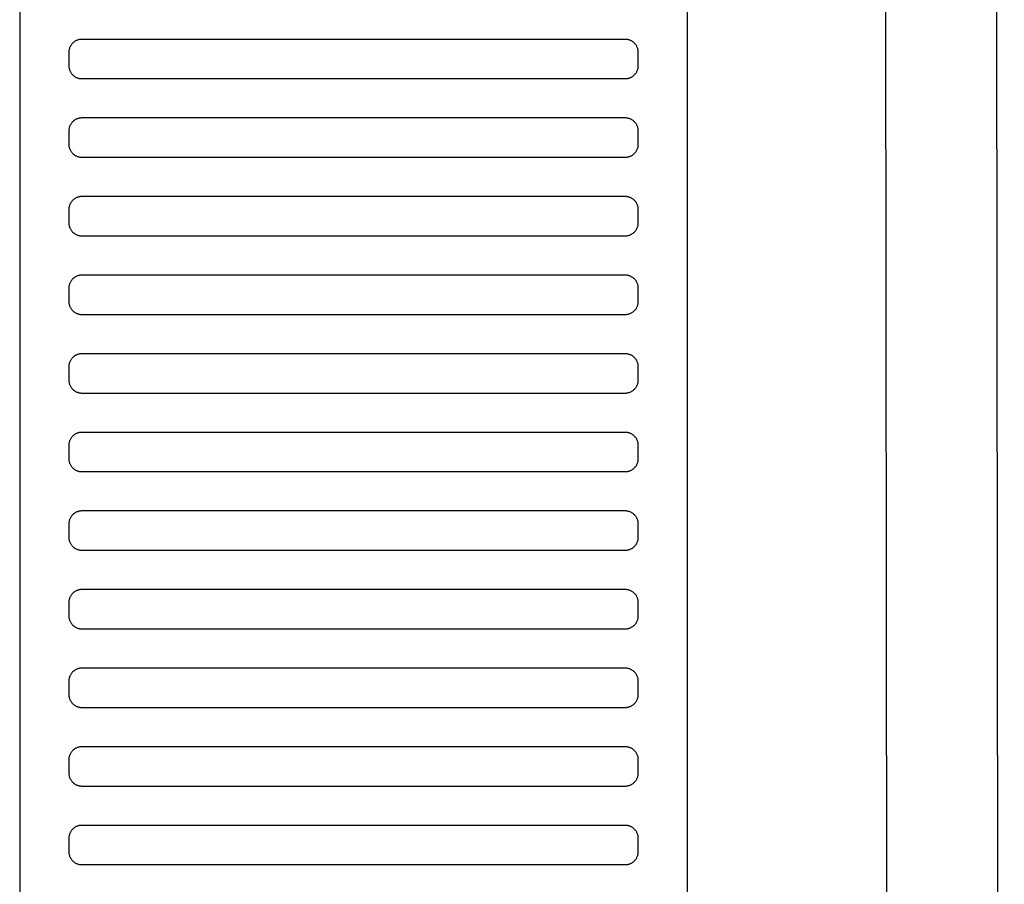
# Model space of a CAD drawing. Header units: millimetres. Extents: x -32221 to 212500, y 31663 to 93766.
# Tile 296 of 340: x 88788 to 88939, y 49212 to 49344. Entities that reach past the tile are written whole.
import ezdxf

# ---------------------------------------------------------------- set-up
doc = ezdxf.new("R2010")
doc.units = ezdxf.units.MM
doc.layers.add('Sciany', color=250, linetype='Continuous')
doc.layers.add('Wyposazenie', color=250, linetype='Continuous')

msp = doc.modelspace()

# ---------------------------------------------------------------- linework, layer by layer
at = {"layer": 'Sciany'}
for p, q in [((88921.488, 48475.651), (88918.777, 50705.542)), ((88938.547, 48458.634), (88935.662, 50703.258))]:
    msp.add_line(p, q, dxfattribs=at)
at = {"layer": 'Wyposazenie'}
for points in [[(88890.133, 48833.117), (88890.133, 50348.076), (88788.133, 50348.076), (88788.133, 48833.117)], [(88880.633, 49335.076), (88880.736, 49335.079), (88880.837, 49335.087), (88880.937, 49335.099), (88881.035, 49335.117), (88881.132, 49335.139), (88881.227, 49335.166), (88881.32, 49335.198), (88881.411, 49335.234), (88881.499, 49335.274), (88881.586, 49335.318), (88881.669, 49335.366), (88881.75, 49335.418), (88881.829, 49335.474), (88881.904, 49335.533), (88881.977, 49335.596), (88882.047, 49335.663), (88882.113, 49335.732), (88882.176, 49335.805), (88882.235, 49335.88), (88882.291, 49335.959), (88882.343, 49336.04), (88882.391, 49336.124), (88882.435, 49336.21), (88882.475, 49336.298), (88882.511, 49336.389), (88882.543, 49336.482), (88882.57, 49336.577), (88882.592, 49336.674), (88882.61, 49336.772), (88882.622, 49336.872), (88882.63, 49336.974), (88882.633, 49337.076), (88882.633, 49339.076), (88882.63, 49339.179), (88882.622, 49339.281), (88882.61, 49339.381), (88882.592, 49339.479), (88882.57, 49339.576), (88882.543, 49339.671), (88882.511, 49339.764), (88882.475, 49339.854), (88882.435, 49339.943), (88882.391, 49340.029), (88882.343, 49340.113), (88882.291, 49340.194), (88882.235, 49340.273), (88882.176, 49340.348), (88882.113, 49340.421), (88882.047, 49340.49), (88881.977, 49340.556), (88881.904, 49340.619), (88881.829, 49340.679), (88881.75, 49340.735), (88881.669, 49340.787), (88881.586, 49340.835), (88881.499, 49340.879), (88881.411, 49340.919), (88881.32, 49340.955), (88881.227, 49340.986), (88881.132, 49341.013), (88881.035, 49341.036), (88880.937, 49341.053), (88880.837, 49341.066), (88880.736, 49341.074), (88880.633, 49341.076), (88797.633, 49341.076), (88797.53, 49341.074), (88797.428, 49341.066), (88797.328, 49341.053), (88797.23, 49341.036), (88797.133, 49341.013), (88797.038, 49340.986), (88796.945, 49340.955), (88796.855, 49340.919), (88796.766, 49340.879), (88796.68, 49340.835), (88796.596, 49340.787), (88796.515, 49340.735), (88796.436, 49340.679), (88796.361, 49340.619), (88796.288, 49340.556), (88796.219, 49340.49), (88796.153, 49340.421), (88796.09, 49340.348), (88796.03, 49340.273), (88795.975, 49340.194), (88795.922, 49340.113), (88795.874, 49340.029), (88795.83, 49339.943), (88795.79, 49339.854), (88795.754, 49339.764), (88795.723, 49339.671), (88795.696, 49339.576), (88795.673, 49339.479), (88795.656, 49339.381), (88795.643, 49339.281), (88795.635, 49339.179), (88795.633, 49339.076), (88795.633, 49337.076), (88795.635, 49336.974), (88795.643, 49336.872), (88795.656, 49336.772), (88795.673, 49336.674), (88795.696, 49336.577), (88795.723, 49336.482), (88795.754, 49336.389), (88795.79, 49336.298), (88795.83, 49336.21), (88795.874, 49336.124), (88795.922, 49336.04), (88795.975, 49335.959), (88796.03, 49335.88), (88796.09, 49335.805), (88796.153, 49335.732), (88796.219, 49335.663), (88796.288, 49335.596), (88796.361, 49335.533), (88796.436, 49335.474), (88796.515, 49335.418), (88796.596, 49335.366), (88796.68, 49335.318), (88796.766, 49335.274), (88796.855, 49335.234), (88796.945, 49335.198), (88797.038, 49335.166), (88797.133, 49335.139), (88797.23, 49335.117), (88797.328, 49335.099), (88797.428, 49335.087), (88797.53, 49335.079), (88797.633, 49335.076)], [(88880.633, 49323.076), (88880.736, 49323.079), (88880.837, 49323.087), (88880.937, 49323.099), (88881.035, 49323.117), (88881.132, 49323.139), (88881.227, 49323.166), (88881.32, 49323.198), (88881.411, 49323.234), (88881.499, 49323.274), (88881.586, 49323.318), (88881.669, 49323.366), (88881.75, 49323.418), (88881.829, 49323.474), (88881.904, 49323.533), (88881.977, 49323.596), (88882.047, 49323.663), (88882.113, 49323.732), (88882.176, 49323.805), (88882.235, 49323.88), (88882.291, 49323.959), (88882.343, 49324.04), (88882.391, 49324.124), (88882.435, 49324.21), (88882.475, 49324.298), (88882.511, 49324.389), (88882.543, 49324.482), (88882.57, 49324.577), (88882.592, 49324.674), (88882.61, 49324.772), (88882.622, 49324.872), (88882.63, 49324.974), (88882.633, 49325.076), (88882.633, 49327.076), (88882.63, 49327.179), (88882.622, 49327.281), (88882.61, 49327.381), (88882.592, 49327.479), (88882.57, 49327.576), (88882.543, 49327.671), (88882.511, 49327.764), (88882.475, 49327.854), (88882.435, 49327.943), (88882.391, 49328.029), (88882.343, 49328.113), (88882.291, 49328.194), (88882.235, 49328.273), (88882.176, 49328.348), (88882.113, 49328.421), (88882.047, 49328.49), (88881.977, 49328.556), (88881.904, 49328.619), (88881.829, 49328.679), (88881.75, 49328.735), (88881.669, 49328.787), (88881.586, 49328.835), (88881.499, 49328.879), (88881.411, 49328.919), (88881.32, 49328.955), (88881.227, 49328.986), (88881.132, 49329.013), (88881.035, 49329.036), (88880.937, 49329.053), (88880.837, 49329.066), (88880.736, 49329.074), (88880.633, 49329.076), (88797.633, 49329.076), (88797.53, 49329.074), (88797.428, 49329.066), (88797.328, 49329.053), (88797.23, 49329.036), (88797.133, 49329.013), (88797.038, 49328.986), (88796.945, 49328.955), (88796.855, 49328.919), (88796.766, 49328.879), (88796.68, 49328.835), (88796.596, 49328.787), (88796.515, 49328.735), (88796.436, 49328.679), (88796.361, 49328.619), (88796.288, 49328.556), (88796.219, 49328.49), (88796.153, 49328.421), (88796.09, 49328.348), (88796.03, 49328.273), (88795.975, 49328.194), (88795.922, 49328.113), (88795.874, 49328.029), (88795.83, 49327.943), (88795.79, 49327.854), (88795.754, 49327.764), (88795.723, 49327.671), (88795.696, 49327.576), (88795.673, 49327.479), (88795.656, 49327.381), (88795.643, 49327.281), (88795.635, 49327.179), (88795.633, 49327.076), (88795.633, 49325.076), (88795.635, 49324.974), (88795.643, 49324.872), (88795.656, 49324.772), (88795.673, 49324.674), (88795.696, 49324.577), (88795.723, 49324.482), (88795.754, 49324.389), (88795.79, 49324.298), (88795.83, 49324.21), (88795.874, 49324.124), (88795.922, 49324.04), (88795.975, 49323.959), (88796.03, 49323.88), (88796.09, 49323.805), (88796.153, 49323.732), (88796.219, 49323.663), (88796.288, 49323.596), (88796.361, 49323.533), (88796.436, 49323.474), (88796.515, 49323.418), (88796.596, 49323.366), (88796.68, 49323.318), (88796.766, 49323.274), (88796.855, 49323.234), (88796.945, 49323.198), (88797.038, 49323.166), (88797.133, 49323.139), (88797.23, 49323.117), (88797.328, 49323.099), (88797.428, 49323.087), (88797.53, 49323.079), (88797.633, 49323.076)], [(88880.633, 49311.076), (88880.736, 49311.079), (88880.837, 49311.087), (88880.937, 49311.099), (88881.035, 49311.117), (88881.132, 49311.139), (88881.227, 49311.166), (88881.32, 49311.198), (88881.411, 49311.234), (88881.499, 49311.274), (88881.586, 49311.318), (88881.669, 49311.366), (88881.75, 49311.418), (88881.829, 49311.474), (88881.904, 49311.533), (88881.977, 49311.596), (88882.047, 49311.663), (88882.113, 49311.732), (88882.176, 49311.805), (88882.235, 49311.88), (88882.291, 49311.959), (88882.343, 49312.04), (88882.391, 49312.124), (88882.435, 49312.21), (88882.475, 49312.298), (88882.511, 49312.389), (88882.543, 49312.482), (88882.57, 49312.577), (88882.592, 49312.674), (88882.61, 49312.772), (88882.622, 49312.872), (88882.63, 49312.974), (88882.633, 49313.076), (88882.633, 49315.076), (88882.63, 49315.179), (88882.622, 49315.281), (88882.61, 49315.381), (88882.592, 49315.479), (88882.57, 49315.576), (88882.543, 49315.671), (88882.511, 49315.764), (88882.475, 49315.854), (88882.435, 49315.943), (88882.391, 49316.029), (88882.343, 49316.113), (88882.291, 49316.194), (88882.235, 49316.273), (88882.176, 49316.348), (88882.113, 49316.421), (88882.047, 49316.49), (88881.977, 49316.556), (88881.904, 49316.619), (88881.829, 49316.679), (88881.75, 49316.735), (88881.669, 49316.787), (88881.586, 49316.835), (88881.499, 49316.879), (88881.411, 49316.919), (88881.32, 49316.955), (88881.227, 49316.986), (88881.132, 49317.013), (88881.035, 49317.036), (88880.937, 49317.053), (88880.837, 49317.066), (88880.736, 49317.074), (88880.633, 49317.076), (88797.633, 49317.076), (88797.53, 49317.074), (88797.428, 49317.066), (88797.328, 49317.053), (88797.23, 49317.036), (88797.133, 49317.013), (88797.038, 49316.986), (88796.945, 49316.955), (88796.855, 49316.919), (88796.766, 49316.879), (88796.68, 49316.835), (88796.596, 49316.787), (88796.515, 49316.735), (88796.436, 49316.679), (88796.361, 49316.619), (88796.288, 49316.556), (88796.219, 49316.49), (88796.153, 49316.421), (88796.09, 49316.348), (88796.03, 49316.273), (88795.975, 49316.194), (88795.922, 49316.113), (88795.874, 49316.029), (88795.83, 49315.943), (88795.79, 49315.854), (88795.754, 49315.764), (88795.723, 49315.671), (88795.696, 49315.576), (88795.673, 49315.479), (88795.656, 49315.381), (88795.643, 49315.281), (88795.635, 49315.179), (88795.633, 49315.076), (88795.633, 49313.076), (88795.635, 49312.974), (88795.643, 49312.872), (88795.656, 49312.772), (88795.673, 49312.674), (88795.696, 49312.577), (88795.723, 49312.482), (88795.754, 49312.389), (88795.79, 49312.298), (88795.83, 49312.21), (88795.874, 49312.124), (88795.922, 49312.04), (88795.975, 49311.959), (88796.03, 49311.88), (88796.09, 49311.805), (88796.153, 49311.732), (88796.219, 49311.663), (88796.288, 49311.596), (88796.361, 49311.533), (88796.436, 49311.474), (88796.515, 49311.418), (88796.596, 49311.366), (88796.68, 49311.318), (88796.766, 49311.274), (88796.855, 49311.234), (88796.945, 49311.198), (88797.038, 49311.166), (88797.133, 49311.139), (88797.23, 49311.117), (88797.328, 49311.099), (88797.428, 49311.087), (88797.53, 49311.079), (88797.633, 49311.076)], [(88880.633, 49299.076), (88880.736, 49299.079), (88880.837, 49299.087), (88880.937, 49299.099), (88881.035, 49299.117), (88881.132, 49299.139), (88881.227, 49299.166), (88881.32, 49299.198), (88881.411, 49299.234), (88881.499, 49299.274), (88881.586, 49299.318), (88881.669, 49299.366), (88881.75, 49299.418), (88881.829, 49299.474), (88881.904, 49299.533), (88881.977, 49299.596), (88882.047, 49299.663), (88882.113, 49299.732), (88882.176, 49299.805), (88882.235, 49299.88), (88882.291, 49299.959), (88882.343, 49300.04), (88882.391, 49300.124), (88882.435, 49300.21), (88882.475, 49300.298), (88882.511, 49300.389), (88882.543, 49300.482), (88882.57, 49300.577), (88882.592, 49300.674), (88882.61, 49300.772), (88882.622, 49300.872), (88882.63, 49300.974), (88882.633, 49301.076), (88882.633, 49303.076), (88882.63, 49303.179), (88882.622, 49303.281), (88882.61, 49303.381), (88882.592, 49303.479), (88882.57, 49303.576), (88882.543, 49303.671), (88882.511, 49303.764), (88882.475, 49303.854), (88882.435, 49303.943), (88882.391, 49304.029), (88882.343, 49304.113), (88882.291, 49304.194), (88882.235, 49304.273), (88882.176, 49304.348), (88882.113, 49304.421), (88882.047, 49304.49), (88881.977, 49304.556), (88881.904, 49304.619), (88881.829, 49304.679), (88881.75, 49304.735), (88881.669, 49304.787), (88881.586, 49304.835), (88881.499, 49304.879), (88881.411, 49304.919), (88881.32, 49304.955), (88881.227, 49304.986), (88881.132, 49305.013), (88881.035, 49305.036), (88880.937, 49305.053), (88880.837, 49305.066), (88880.736, 49305.074), (88880.633, 49305.076), (88797.633, 49305.076), (88797.53, 49305.074), (88797.428, 49305.066), (88797.328, 49305.053), (88797.23, 49305.036), (88797.133, 49305.013), (88797.038, 49304.986), (88796.945, 49304.955), (88796.855, 49304.919), (88796.766, 49304.879), (88796.68, 49304.835), (88796.596, 49304.787), (88796.515, 49304.735), (88796.436, 49304.679), (88796.361, 49304.619), (88796.288, 49304.556), (88796.219, 49304.49), (88796.153, 49304.421), (88796.09, 49304.348), (88796.03, 49304.273), (88795.975, 49304.194), (88795.922, 49304.113), (88795.874, 49304.029), (88795.83, 49303.943), (88795.79, 49303.854), (88795.754, 49303.764), (88795.723, 49303.671), (88795.696, 49303.576), (88795.673, 49303.479), (88795.656, 49303.381), (88795.643, 49303.281), (88795.635, 49303.179), (88795.633, 49303.076), (88795.633, 49301.076), (88795.635, 49300.974), (88795.643, 49300.872), (88795.656, 49300.772), (88795.673, 49300.674), (88795.696, 49300.577), (88795.723, 49300.482), (88795.754, 49300.389), (88795.79, 49300.298), (88795.83, 49300.21), (88795.874, 49300.124), (88795.922, 49300.04), (88795.975, 49299.959), (88796.03, 49299.88), (88796.09, 49299.805), (88796.153, 49299.732), (88796.219, 49299.663), (88796.288, 49299.596), (88796.361, 49299.533), (88796.436, 49299.474), (88796.515, 49299.418), (88796.596, 49299.366), (88796.68, 49299.318), (88796.766, 49299.274), (88796.855, 49299.234), (88796.945, 49299.198), (88797.038, 49299.166), (88797.133, 49299.139), (88797.23, 49299.117), (88797.328, 49299.099), (88797.428, 49299.087), (88797.53, 49299.079), (88797.633, 49299.076)], [(88880.633, 49287.076), (88880.736, 49287.079), (88880.837, 49287.087), (88880.937, 49287.099), (88881.035, 49287.117), (88881.132, 49287.139), (88881.227, 49287.166), (88881.32, 49287.198), (88881.411, 49287.234), (88881.499, 49287.274), (88881.586, 49287.318), (88881.669, 49287.366), (88881.75, 49287.418), (88881.829, 49287.474), (88881.904, 49287.533), (88881.977, 49287.596), (88882.047, 49287.663), (88882.113, 49287.732), (88882.176, 49287.805), (88882.235, 49287.88), (88882.291, 49287.959), (88882.343, 49288.04), (88882.391, 49288.124), (88882.435, 49288.21), (88882.475, 49288.298), (88882.511, 49288.389), (88882.543, 49288.482), (88882.57, 49288.577), (88882.592, 49288.674), (88882.61, 49288.772), (88882.622, 49288.872), (88882.63, 49288.974), (88882.633, 49289.076), (88882.633, 49291.076), (88882.63, 49291.179), (88882.622, 49291.281), (88882.61, 49291.381), (88882.592, 49291.479), (88882.57, 49291.576), (88882.543, 49291.671), (88882.511, 49291.764), (88882.475, 49291.854), (88882.435, 49291.943), (88882.391, 49292.029), (88882.343, 49292.113), (88882.291, 49292.194), (88882.235, 49292.273), (88882.176, 49292.348), (88882.113, 49292.421), (88882.047, 49292.49), (88881.977, 49292.556), (88881.904, 49292.619), (88881.829, 49292.679), (88881.75, 49292.735), (88881.669, 49292.787), (88881.586, 49292.835), (88881.499, 49292.879), (88881.411, 49292.919), (88881.32, 49292.955), (88881.227, 49292.986), (88881.132, 49293.013), (88881.035, 49293.036), (88880.937, 49293.053), (88880.837, 49293.066), (88880.736, 49293.074), (88880.633, 49293.076), (88797.633, 49293.076), (88797.53, 49293.074), (88797.428, 49293.066), (88797.328, 49293.053), (88797.23, 49293.036), (88797.133, 49293.013), (88797.038, 49292.986), (88796.945, 49292.955), (88796.855, 49292.919), (88796.766, 49292.879), (88796.68, 49292.835), (88796.596, 49292.787), (88796.515, 49292.735), (88796.436, 49292.679), (88796.361, 49292.619), (88796.288, 49292.556), (88796.219, 49292.49), (88796.153, 49292.421), (88796.09, 49292.348), (88796.03, 49292.273), (88795.975, 49292.194), (88795.922, 49292.113), (88795.874, 49292.029), (88795.83, 49291.943), (88795.79, 49291.854), (88795.754, 49291.764), (88795.723, 49291.671), (88795.696, 49291.576), (88795.673, 49291.479), (88795.656, 49291.381), (88795.643, 49291.281), (88795.635, 49291.179), (88795.633, 49291.076), (88795.633, 49289.076), (88795.635, 49288.974), (88795.643, 49288.872), (88795.656, 49288.772), (88795.673, 49288.674), (88795.696, 49288.577), (88795.723, 49288.482), (88795.754, 49288.389), (88795.79, 49288.298), (88795.83, 49288.21), (88795.874, 49288.124), (88795.922, 49288.04), (88795.975, 49287.959), (88796.03, 49287.88), (88796.09, 49287.805), (88796.153, 49287.732), (88796.219, 49287.663), (88796.288, 49287.596), (88796.361, 49287.533), (88796.436, 49287.474), (88796.515, 49287.418), (88796.596, 49287.366), (88796.68, 49287.318), (88796.766, 49287.274), (88796.855, 49287.234), (88796.945, 49287.198), (88797.038, 49287.166), (88797.133, 49287.139), (88797.23, 49287.117), (88797.328, 49287.099), (88797.428, 49287.087), (88797.53, 49287.079), (88797.633, 49287.076)], [(88880.633, 49275.076), (88880.736, 49275.079), (88880.837, 49275.087), (88880.937, 49275.099), (88881.035, 49275.117), (88881.132, 49275.139), (88881.227, 49275.166), (88881.32, 49275.198), (88881.411, 49275.234), (88881.499, 49275.274), (88881.586, 49275.318), (88881.669, 49275.366), (88881.75, 49275.418), (88881.829, 49275.474), (88881.904, 49275.533), (88881.977, 49275.596), (88882.047, 49275.663), (88882.113, 49275.732), (88882.176, 49275.805), (88882.235, 49275.88), (88882.291, 49275.959), (88882.343, 49276.04), (88882.391, 49276.124), (88882.435, 49276.21), (88882.475, 49276.298), (88882.511, 49276.389), (88882.543, 49276.482), (88882.57, 49276.577), (88882.592, 49276.674), (88882.61, 49276.772), (88882.622, 49276.872), (88882.63, 49276.974), (88882.633, 49277.076), (88882.633, 49279.076), (88882.63, 49279.179), (88882.622, 49279.281), (88882.61, 49279.381), (88882.592, 49279.479), (88882.57, 49279.576), (88882.543, 49279.671), (88882.511, 49279.764), (88882.475, 49279.854), (88882.435, 49279.943), (88882.391, 49280.029), (88882.343, 49280.113), (88882.291, 49280.194), (88882.235, 49280.273), (88882.176, 49280.348), (88882.113, 49280.421), (88882.047, 49280.49), (88881.977, 49280.556), (88881.904, 49280.619), (88881.829, 49280.679), (88881.75, 49280.735), (88881.669, 49280.787), (88881.586, 49280.835), (88881.499, 49280.879), (88881.411, 49280.919), (88881.32, 49280.955), (88881.227, 49280.986), (88881.132, 49281.013), (88881.035, 49281.036), (88880.937, 49281.053), (88880.837, 49281.066), (88880.736, 49281.074), (88880.633, 49281.076), (88797.633, 49281.076), (88797.53, 49281.074), (88797.428, 49281.066), (88797.328, 49281.053), (88797.23, 49281.036), (88797.133, 49281.013), (88797.038, 49280.986), (88796.945, 49280.955), (88796.855, 49280.919), (88796.766, 49280.879), (88796.68, 49280.835), (88796.596, 49280.787), (88796.515, 49280.735), (88796.436, 49280.679), (88796.361, 49280.619), (88796.288, 49280.556), (88796.219, 49280.49), (88796.153, 49280.421), (88796.09, 49280.348), (88796.03, 49280.273), (88795.975, 49280.194), (88795.922, 49280.113), (88795.874, 49280.029), (88795.83, 49279.943), (88795.79, 49279.854), (88795.754, 49279.764), (88795.723, 49279.671), (88795.696, 49279.576), (88795.673, 49279.479), (88795.656, 49279.381), (88795.643, 49279.281), (88795.635, 49279.179), (88795.633, 49279.076), (88795.633, 49277.076), (88795.635, 49276.974), (88795.643, 49276.872), (88795.656, 49276.772), (88795.673, 49276.674), (88795.696, 49276.577), (88795.723, 49276.482), (88795.754, 49276.389), (88795.79, 49276.298), (88795.83, 49276.21), (88795.874, 49276.124), (88795.922, 49276.04), (88795.975, 49275.959), (88796.03, 49275.88), (88796.09, 49275.805), (88796.153, 49275.732), (88796.219, 49275.663), (88796.288, 49275.596), (88796.361, 49275.533), (88796.436, 49275.474), (88796.515, 49275.418), (88796.596, 49275.366), (88796.68, 49275.318), (88796.766, 49275.274), (88796.855, 49275.234), (88796.945, 49275.198), (88797.038, 49275.166), (88797.133, 49275.139), (88797.23, 49275.117), (88797.328, 49275.099), (88797.428, 49275.087), (88797.53, 49275.079), (88797.633, 49275.076)], [(88880.633, 49263.076), (88880.736, 49263.079), (88880.837, 49263.087), (88880.937, 49263.099), (88881.035, 49263.117), (88881.132, 49263.139), (88881.227, 49263.166), (88881.32, 49263.198), (88881.411, 49263.234), (88881.499, 49263.274), (88881.586, 49263.318), (88881.669, 49263.366), (88881.75, 49263.418), (88881.829, 49263.474), (88881.904, 49263.533), (88881.977, 49263.596), (88882.047, 49263.663), (88882.113, 49263.732), (88882.176, 49263.805), (88882.235, 49263.88), (88882.291, 49263.959), (88882.343, 49264.04), (88882.391, 49264.124), (88882.435, 49264.21), (88882.475, 49264.298), (88882.511, 49264.389), (88882.543, 49264.482), (88882.57, 49264.577), (88882.592, 49264.674), (88882.61, 49264.772), (88882.622, 49264.872), (88882.63, 49264.974), (88882.633, 49265.076), (88882.633, 49267.076), (88882.63, 49267.179), (88882.622, 49267.281), (88882.61, 49267.381), (88882.592, 49267.479), (88882.57, 49267.576), (88882.543, 49267.671), (88882.511, 49267.764), (88882.475, 49267.854), (88882.435, 49267.943), (88882.391, 49268.029), (88882.343, 49268.113), (88882.291, 49268.194), (88882.235, 49268.273), (88882.176, 49268.348), (88882.113, 49268.421), (88882.047, 49268.49), (88881.977, 49268.556), (88881.904, 49268.619), (88881.829, 49268.679), (88881.75, 49268.735), (88881.669, 49268.787), (88881.586, 49268.835), (88881.499, 49268.879), (88881.411, 49268.919), (88881.32, 49268.955), (88881.227, 49268.986), (88881.132, 49269.013), (88881.035, 49269.036), (88880.937, 49269.053), (88880.837, 49269.066), (88880.736, 49269.074), (88880.633, 49269.076), (88797.633, 49269.076), (88797.53, 49269.074), (88797.428, 49269.066), (88797.328, 49269.053), (88797.23, 49269.036), (88797.133, 49269.013), (88797.038, 49268.986), (88796.945, 49268.955), (88796.855, 49268.919), (88796.766, 49268.879), (88796.68, 49268.835), (88796.596, 49268.787), (88796.515, 49268.735), (88796.436, 49268.679), (88796.361, 49268.619), (88796.288, 49268.556), (88796.219, 49268.49), (88796.153, 49268.421), (88796.09, 49268.348), (88796.03, 49268.273), (88795.975, 49268.194), (88795.922, 49268.113), (88795.874, 49268.029), (88795.83, 49267.943), (88795.79, 49267.854), (88795.754, 49267.764), (88795.723, 49267.671), (88795.696, 49267.576), (88795.673, 49267.479), (88795.656, 49267.381), (88795.643, 49267.281), (88795.635, 49267.179), (88795.633, 49267.076), (88795.633, 49265.076), (88795.635, 49264.974), (88795.643, 49264.872), (88795.656, 49264.772), (88795.673, 49264.674), (88795.696, 49264.577), (88795.723, 49264.482), (88795.754, 49264.389), (88795.79, 49264.298), (88795.83, 49264.21), (88795.874, 49264.124), (88795.922, 49264.04), (88795.975, 49263.959), (88796.03, 49263.88), (88796.09, 49263.805), (88796.153, 49263.732), (88796.219, 49263.663), (88796.288, 49263.596), (88796.361, 49263.533), (88796.436, 49263.474), (88796.515, 49263.418), (88796.596, 49263.366), (88796.68, 49263.318), (88796.766, 49263.274), (88796.855, 49263.234), (88796.945, 49263.198), (88797.038, 49263.166), (88797.133, 49263.139), (88797.23, 49263.117), (88797.328, 49263.099), (88797.428, 49263.087), (88797.53, 49263.079), (88797.633, 49263.076)], [(88880.633, 49251.076), (88880.736, 49251.079), (88880.837, 49251.087), (88880.937, 49251.099), (88881.035, 49251.117), (88881.132, 49251.139), (88881.227, 49251.166), (88881.32, 49251.198), (88881.411, 49251.234), (88881.499, 49251.274), (88881.586, 49251.318), (88881.669, 49251.366), (88881.75, 49251.418), (88881.829, 49251.474), (88881.904, 49251.533), (88881.977, 49251.596), (88882.047, 49251.663), (88882.113, 49251.732), (88882.176, 49251.805), (88882.235, 49251.88), (88882.291, 49251.959), (88882.343, 49252.04), (88882.391, 49252.124), (88882.435, 49252.21), (88882.475, 49252.298), (88882.511, 49252.389), (88882.543, 49252.482), (88882.57, 49252.577), (88882.592, 49252.674), (88882.61, 49252.772), (88882.622, 49252.872), (88882.63, 49252.974), (88882.633, 49253.076), (88882.633, 49255.076), (88882.63, 49255.179), (88882.622, 49255.281), (88882.61, 49255.381), (88882.592, 49255.479), (88882.57, 49255.576), (88882.543, 49255.671), (88882.511, 49255.764), (88882.475, 49255.854), (88882.435, 49255.943), (88882.391, 49256.029), (88882.343, 49256.113), (88882.291, 49256.194), (88882.235, 49256.273), (88882.176, 49256.348), (88882.113, 49256.421), (88882.047, 49256.49), (88881.977, 49256.556), (88881.904, 49256.619), (88881.829, 49256.679), (88881.75, 49256.735), (88881.669, 49256.787), (88881.586, 49256.835), (88881.499, 49256.879), (88881.411, 49256.919), (88881.32, 49256.955), (88881.227, 49256.986), (88881.132, 49257.013), (88881.035, 49257.036), (88880.937, 49257.053), (88880.837, 49257.066), (88880.736, 49257.074), (88880.633, 49257.076), (88797.633, 49257.076), (88797.53, 49257.074), (88797.428, 49257.066), (88797.328, 49257.053), (88797.23, 49257.036), (88797.133, 49257.013), (88797.038, 49256.986), (88796.945, 49256.955), (88796.855, 49256.919), (88796.766, 49256.879), (88796.68, 49256.835), (88796.596, 49256.787), (88796.515, 49256.735), (88796.436, 49256.679), (88796.361, 49256.619), (88796.288, 49256.556), (88796.219, 49256.49), (88796.153, 49256.421), (88796.09, 49256.348), (88796.03, 49256.273), (88795.975, 49256.194), (88795.922, 49256.113), (88795.874, 49256.029), (88795.83, 49255.943), (88795.79, 49255.854), (88795.754, 49255.764), (88795.723, 49255.671), (88795.696, 49255.576), (88795.673, 49255.479), (88795.656, 49255.381), (88795.643, 49255.281), (88795.635, 49255.179), (88795.633, 49255.076), (88795.633, 49253.076), (88795.635, 49252.974), (88795.643, 49252.872), (88795.656, 49252.772), (88795.673, 49252.674), (88795.696, 49252.577), (88795.723, 49252.482), (88795.754, 49252.389), (88795.79, 49252.298), (88795.83, 49252.21), (88795.874, 49252.124), (88795.922, 49252.04), (88795.975, 49251.959), (88796.03, 49251.88), (88796.09, 49251.805), (88796.153, 49251.732), (88796.219, 49251.663), (88796.288, 49251.596), (88796.361, 49251.533), (88796.436, 49251.474), (88796.515, 49251.418), (88796.596, 49251.366), (88796.68, 49251.318), (88796.766, 49251.274), (88796.855, 49251.234), (88796.945, 49251.198), (88797.038, 49251.166), (88797.133, 49251.139), (88797.23, 49251.117), (88797.328, 49251.099), (88797.428, 49251.087), (88797.53, 49251.079), (88797.633, 49251.076)], [(88880.633, 49239.076), (88880.736, 49239.079), (88880.837, 49239.087), (88880.937, 49239.099), (88881.035, 49239.117), (88881.132, 49239.139), (88881.227, 49239.166), (88881.32, 49239.198), (88881.411, 49239.234), (88881.499, 49239.274), (88881.586, 49239.318), (88881.669, 49239.366), (88881.75, 49239.418), (88881.829, 49239.474), (88881.904, 49239.533), (88881.977, 49239.596), (88882.047, 49239.663), (88882.113, 49239.732), (88882.176, 49239.805), (88882.235, 49239.88), (88882.291, 49239.959), (88882.343, 49240.04), (88882.391, 49240.124), (88882.435, 49240.21), (88882.475, 49240.298), (88882.511, 49240.389), (88882.543, 49240.482), (88882.57, 49240.577), (88882.592, 49240.674), (88882.61, 49240.772), (88882.622, 49240.872), (88882.63, 49240.974), (88882.633, 49241.076), (88882.633, 49243.076), (88882.63, 49243.179), (88882.622, 49243.281), (88882.61, 49243.381), (88882.592, 49243.479), (88882.57, 49243.576), (88882.543, 49243.671), (88882.511, 49243.764), (88882.475, 49243.854), (88882.435, 49243.943), (88882.391, 49244.029), (88882.343, 49244.113), (88882.291, 49244.194), (88882.235, 49244.273), (88882.176, 49244.348), (88882.113, 49244.421), (88882.047, 49244.49), (88881.977, 49244.556), (88881.904, 49244.619), (88881.829, 49244.679), (88881.75, 49244.735), (88881.669, 49244.787), (88881.586, 49244.835), (88881.499, 49244.879), (88881.411, 49244.919), (88881.32, 49244.955), (88881.227, 49244.986), (88881.132, 49245.013), (88881.035, 49245.036), (88880.937, 49245.053), (88880.837, 49245.066), (88880.736, 49245.074), (88880.633, 49245.076), (88797.633, 49245.076), (88797.53, 49245.074), (88797.428, 49245.066), (88797.328, 49245.053), (88797.23, 49245.036), (88797.133, 49245.013), (88797.038, 49244.986), (88796.945, 49244.955), (88796.855, 49244.919), (88796.766, 49244.879), (88796.68, 49244.835), (88796.596, 49244.787), (88796.515, 49244.735), (88796.436, 49244.679), (88796.361, 49244.619), (88796.288, 49244.556), (88796.219, 49244.49), (88796.153, 49244.421), (88796.09, 49244.348), (88796.03, 49244.273), (88795.975, 49244.194), (88795.922, 49244.113), (88795.874, 49244.029), (88795.83, 49243.943), (88795.79, 49243.854), (88795.754, 49243.764), (88795.723, 49243.671), (88795.696, 49243.576), (88795.673, 49243.479), (88795.656, 49243.381), (88795.643, 49243.281), (88795.635, 49243.179), (88795.633, 49243.076), (88795.633, 49241.076), (88795.635, 49240.974), (88795.643, 49240.872), (88795.656, 49240.772), (88795.673, 49240.674), (88795.696, 49240.577), (88795.723, 49240.482), (88795.754, 49240.389), (88795.79, 49240.298), (88795.83, 49240.21), (88795.874, 49240.124), (88795.922, 49240.04), (88795.975, 49239.959), (88796.03, 49239.88), (88796.09, 49239.805), (88796.153, 49239.732), (88796.219, 49239.663), (88796.288, 49239.596), (88796.361, 49239.533), (88796.436, 49239.474), (88796.515, 49239.418), (88796.596, 49239.366), (88796.68, 49239.318), (88796.766, 49239.274), (88796.855, 49239.234), (88796.945, 49239.198), (88797.038, 49239.166), (88797.133, 49239.139), (88797.23, 49239.117), (88797.328, 49239.099), (88797.428, 49239.087), (88797.53, 49239.079), (88797.633, 49239.076)], [(88880.633, 49227.076), (88880.736, 49227.079), (88880.837, 49227.087), (88880.937, 49227.099), (88881.035, 49227.117), (88881.132, 49227.139), (88881.227, 49227.166), (88881.32, 49227.198), (88881.411, 49227.234), (88881.499, 49227.274), (88881.586, 49227.318), (88881.669, 49227.366), (88881.75, 49227.418), (88881.829, 49227.474), (88881.904, 49227.533), (88881.977, 49227.596), (88882.047, 49227.663), (88882.113, 49227.732), (88882.176, 49227.805), (88882.235, 49227.88), (88882.291, 49227.959), (88882.343, 49228.04), (88882.391, 49228.124), (88882.435, 49228.21), (88882.475, 49228.298), (88882.511, 49228.389), (88882.543, 49228.482), (88882.57, 49228.577), (88882.592, 49228.674), (88882.61, 49228.772), (88882.622, 49228.872), (88882.63, 49228.974), (88882.633, 49229.076), (88882.633, 49231.076), (88882.63, 49231.179), (88882.622, 49231.281), (88882.61, 49231.381), (88882.592, 49231.479), (88882.57, 49231.576), (88882.543, 49231.671), (88882.511, 49231.764), (88882.475, 49231.854), (88882.435, 49231.943), (88882.391, 49232.029), (88882.343, 49232.113), (88882.291, 49232.194), (88882.235, 49232.273), (88882.176, 49232.348), (88882.113, 49232.421), (88882.047, 49232.49), (88881.977, 49232.556), (88881.904, 49232.619), (88881.829, 49232.679), (88881.75, 49232.735), (88881.669, 49232.787), (88881.586, 49232.835), (88881.499, 49232.879), (88881.411, 49232.919), (88881.32, 49232.955), (88881.227, 49232.986), (88881.132, 49233.013), (88881.035, 49233.036), (88880.937, 49233.053), (88880.837, 49233.066), (88880.736, 49233.074), (88880.633, 49233.076), (88797.633, 49233.076), (88797.53, 49233.074), (88797.428, 49233.066), (88797.328, 49233.053), (88797.23, 49233.036), (88797.133, 49233.013), (88797.038, 49232.986), (88796.945, 49232.955), (88796.855, 49232.919), (88796.766, 49232.879), (88796.68, 49232.835), (88796.596, 49232.787), (88796.515, 49232.735), (88796.436, 49232.679), (88796.361, 49232.619), (88796.288, 49232.556), (88796.219, 49232.49), (88796.153, 49232.421), (88796.09, 49232.348), (88796.03, 49232.273), (88795.975, 49232.194), (88795.922, 49232.113), (88795.874, 49232.029), (88795.83, 49231.943), (88795.79, 49231.854), (88795.754, 49231.764), (88795.723, 49231.671), (88795.696, 49231.576), (88795.673, 49231.479), (88795.656, 49231.381), (88795.643, 49231.281), (88795.635, 49231.179), (88795.633, 49231.076), (88795.633, 49229.076), (88795.635, 49228.974), (88795.643, 49228.872), (88795.656, 49228.772), (88795.673, 49228.674), (88795.696, 49228.577), (88795.723, 49228.482), (88795.754, 49228.389), (88795.79, 49228.298), (88795.83, 49228.21), (88795.874, 49228.124), (88795.922, 49228.04), (88795.975, 49227.959), (88796.03, 49227.88), (88796.09, 49227.805), (88796.153, 49227.732), (88796.219, 49227.663), (88796.288, 49227.596), (88796.361, 49227.533), (88796.436, 49227.474), (88796.515, 49227.418), (88796.596, 49227.366), (88796.68, 49227.318), (88796.766, 49227.274), (88796.855, 49227.234), (88796.945, 49227.198), (88797.038, 49227.166), (88797.133, 49227.139), (88797.23, 49227.117), (88797.328, 49227.099), (88797.428, 49227.087), (88797.53, 49227.079), (88797.633, 49227.076)], [(88880.633, 49215.076), (88880.736, 49215.079), (88880.837, 49215.087), (88880.937, 49215.099), (88881.035, 49215.117), (88881.132, 49215.139), (88881.227, 49215.166), (88881.32, 49215.198), (88881.411, 49215.234), (88881.499, 49215.274), (88881.586, 49215.318), (88881.669, 49215.366), (88881.75, 49215.418), (88881.829, 49215.474), (88881.904, 49215.533), (88881.977, 49215.596), (88882.047, 49215.663), (88882.113, 49215.732), (88882.176, 49215.805), (88882.235, 49215.88), (88882.291, 49215.959), (88882.343, 49216.04), (88882.391, 49216.124), (88882.435, 49216.21), (88882.475, 49216.298), (88882.511, 49216.389), (88882.543, 49216.482), (88882.57, 49216.577), (88882.592, 49216.674), (88882.61, 49216.772), (88882.622, 49216.872), (88882.63, 49216.974), (88882.633, 49217.076), (88882.633, 49219.076), (88882.63, 49219.179), (88882.622, 49219.281), (88882.61, 49219.381), (88882.592, 49219.479), (88882.57, 49219.576), (88882.543, 49219.671), (88882.511, 49219.764), (88882.475, 49219.854), (88882.435, 49219.943), (88882.391, 49220.029), (88882.343, 49220.113), (88882.291, 49220.194), (88882.235, 49220.273), (88882.176, 49220.348), (88882.113, 49220.421), (88882.047, 49220.49), (88881.977, 49220.556), (88881.904, 49220.619), (88881.829, 49220.679), (88881.75, 49220.735), (88881.669, 49220.787), (88881.586, 49220.835), (88881.499, 49220.879), (88881.411, 49220.919), (88881.32, 49220.955), (88881.227, 49220.986), (88881.132, 49221.013), (88881.035, 49221.036), (88880.937, 49221.053), (88880.837, 49221.066), (88880.736, 49221.074), (88880.633, 49221.076), (88797.633, 49221.076), (88797.53, 49221.074), (88797.428, 49221.066), (88797.328, 49221.053), (88797.23, 49221.036), (88797.133, 49221.013), (88797.038, 49220.986), (88796.945, 49220.955), (88796.855, 49220.919), (88796.766, 49220.879), (88796.68, 49220.835), (88796.596, 49220.787), (88796.515, 49220.735), (88796.436, 49220.679), (88796.361, 49220.619), (88796.288, 49220.556), (88796.219, 49220.49), (88796.153, 49220.421), (88796.09, 49220.348), (88796.03, 49220.273), (88795.975, 49220.194), (88795.922, 49220.113), (88795.874, 49220.029), (88795.83, 49219.943), (88795.79, 49219.854), (88795.754, 49219.764), (88795.723, 49219.671), (88795.696, 49219.576), (88795.673, 49219.479), (88795.656, 49219.381), (88795.643, 49219.281), (88795.635, 49219.179), (88795.633, 49219.076), (88795.633, 49217.076), (88795.635, 49216.974), (88795.643, 49216.872), (88795.656, 49216.772), (88795.673, 49216.674), (88795.696, 49216.577), (88795.723, 49216.482), (88795.754, 49216.389), (88795.79, 49216.298), (88795.83, 49216.21), (88795.874, 49216.124), (88795.922, 49216.04), (88795.975, 49215.959), (88796.03, 49215.88), (88796.09, 49215.805), (88796.153, 49215.732), (88796.219, 49215.663), (88796.288, 49215.596), (88796.361, 49215.533), (88796.436, 49215.474), (88796.515, 49215.418), (88796.596, 49215.366), (88796.68, 49215.318), (88796.766, 49215.274), (88796.855, 49215.234), (88796.945, 49215.198), (88797.038, 49215.166), (88797.133, 49215.139), (88797.23, 49215.117), (88797.328, 49215.099), (88797.428, 49215.087), (88797.53, 49215.079), (88797.633, 49215.076)], [(88880.633, 49215.076), (88880.736, 49215.079), (88880.837, 49215.087), (88880.937, 49215.099), (88881.035, 49215.117), (88881.132, 49215.139), (88881.227, 49215.166), (88881.32, 49215.198), (88881.411, 49215.234), (88881.499, 49215.274), (88881.586, 49215.318), (88881.669, 49215.366), (88881.75, 49215.418), (88881.829, 49215.474), (88881.904, 49215.533), (88881.977, 49215.596), (88882.047, 49215.663), (88882.113, 49215.732), (88882.176, 49215.805), (88882.235, 49215.88), (88882.291, 49215.959), (88882.343, 49216.04), (88882.391, 49216.124), (88882.435, 49216.21), (88882.475, 49216.298), (88882.511, 49216.389), (88882.543, 49216.482), (88882.57, 49216.577), (88882.592, 49216.674), (88882.61, 49216.772), (88882.622, 49216.872), (88882.63, 49216.974), (88882.633, 49217.076), (88882.633, 49219.076), (88882.63, 49219.179), (88882.622, 49219.281), (88882.61, 49219.381), (88882.592, 49219.479), (88882.57, 49219.576), (88882.543, 49219.671), (88882.511, 49219.764), (88882.475, 49219.854), (88882.435, 49219.943), (88882.391, 49220.029), (88882.343, 49220.113), (88882.291, 49220.194), (88882.235, 49220.273), (88882.176, 49220.348), (88882.113, 49220.421), (88882.047, 49220.49), (88881.977, 49220.556), (88881.904, 49220.619), (88881.829, 49220.679), (88881.75, 49220.735), (88881.669, 49220.787), (88881.586, 49220.835), (88881.499, 49220.879), (88881.411, 49220.919), (88881.32, 49220.955), (88881.227, 49220.986), (88881.132, 49221.013), (88881.035, 49221.036), (88880.937, 49221.053), (88880.837, 49221.066), (88880.736, 49221.074), (88880.633, 49221.076), (88797.633, 49221.076), (88797.53, 49221.074), (88797.428, 49221.066), (88797.328, 49221.053), (88797.23, 49221.036), (88797.133, 49221.013), (88797.038, 49220.986), (88796.945, 49220.955), (88796.855, 49220.919), (88796.766, 49220.879), (88796.68, 49220.835), (88796.596, 49220.787), (88796.515, 49220.735), (88796.436, 49220.679), (88796.361, 49220.619), (88796.288, 49220.556), (88796.219, 49220.49), (88796.153, 49220.421), (88796.09, 49220.348), (88796.03, 49220.273), (88795.975, 49220.194), (88795.922, 49220.113), (88795.874, 49220.029), (88795.83, 49219.943), (88795.79, 49219.854), (88795.754, 49219.764), (88795.723, 49219.671), (88795.696, 49219.576), (88795.673, 49219.479), (88795.656, 49219.381), (88795.643, 49219.281), (88795.635, 49219.179), (88795.633, 49219.076), (88795.633, 49217.076), (88795.635, 49216.974), (88795.643, 49216.872), (88795.656, 49216.772), (88795.673, 49216.674), (88795.696, 49216.577), (88795.723, 49216.482), (88795.754, 49216.389), (88795.79, 49216.298), (88795.83, 49216.21), (88795.874, 49216.124), (88795.922, 49216.04), (88795.975, 49215.959), (88796.03, 49215.88), (88796.09, 49215.805), (88796.153, 49215.732), (88796.219, 49215.663), (88796.288, 49215.596), (88796.361, 49215.533), (88796.436, 49215.474), (88796.515, 49215.418), (88796.596, 49215.366), (88796.68, 49215.318), (88796.766, 49215.274), (88796.855, 49215.234), (88796.945, 49215.198), (88797.038, 49215.166), (88797.133, 49215.139), (88797.23, 49215.117), (88797.328, 49215.099), (88797.428, 49215.087), (88797.53, 49215.079), (88797.633, 49215.076)]]:
    msp.add_lwpolyline(points, close=True, dxfattribs=at)

doc.saveas('drawing.dxf')
